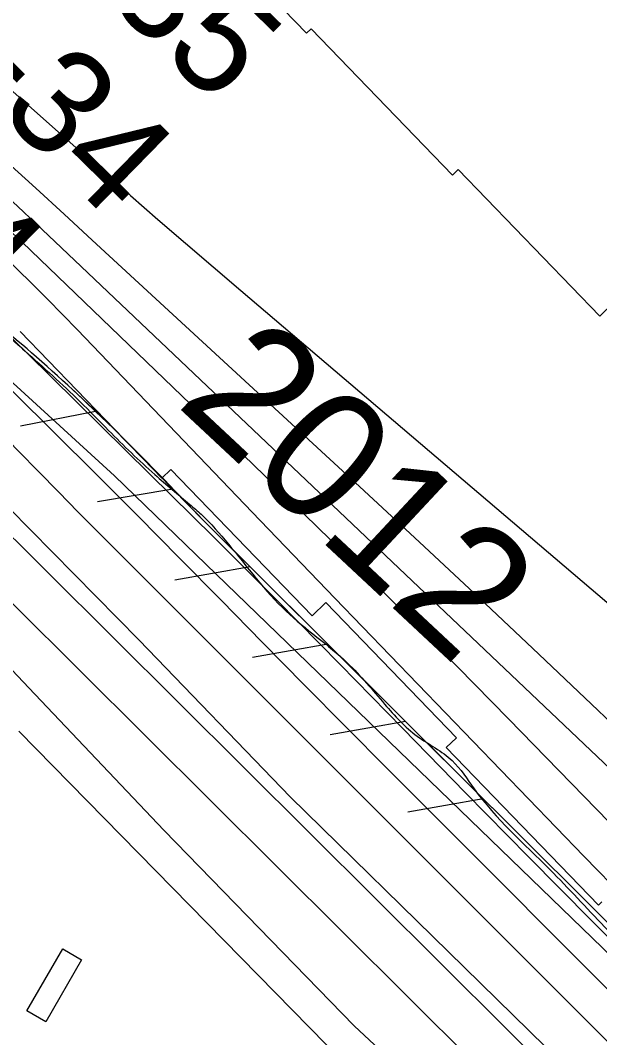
# Model space of a CAD drawing. Extents: x 3887375 to 3925618, y 296674 to 322633.
# Drawn here: x 3894577 to 3894947, y 310013 to 310662 of the extents above; entities that cross this region are included whole.
import ezdxf

# ---------------------------------------------------------------- set-up
doc = ezdxf.new("R2010")
doc.units = 0
for name, color, linetype in [('V-BLDG-OTLN', 7, 'Continuous'), ('V-LEVE-TOET', 7, 'Continuous'), ('V-RIVR-EDGE', 7, 'Continuous'), ('V-RIVR-IDEN', 7, 'Continuous'), ('V-RIVR-RANG', 7, 'Continuous'), ('V-ROAD-CNTR', 7, 'Continuous'), ('V-RRAP-FSHR', 7, 'Continuous'), ('V-RRAP-RVMT', 7, 'Continuous'), ('V-SURV-LINE', 7, 'Continuous'), ('V-TOPO-DPTH', 7, 'Continuous'), ('V-TOPO-MINR', 7, 'Continuous'), ('V-TOPO-WATR', 7, 'Continuous')]:
    doc.layers.add(name, color=color, linetype=linetype)

msp = doc.modelspace()

# ---------------------------------------------------------------- linework, layer by layer
at = {"layer": 'V-BLDG-OTLN'}
msp.add_lwpolyline([(3894604, 310069.74), (3894615.82, 310062.57), (3894593.07, 310023.12), (3894581.1, 310030.02)], close=True, dxfattribs=at)
at = {"layer": 'V-LEVE-TOET'}
for points in [[(3895985.85, 308912.76), (3895925.79, 308973.83), (3895847.7, 309054.46), (3895772.6, 309133.12), (3895690.72, 309216.71), (3895618.45, 309289.22), (3895542.96, 309367.68), (3895460.47, 309452.86), (3895332.92, 309584.08), (3895233.02, 309685.85), (3895151.92, 309770.04), (3895062.83, 309860.15), (3894995.18, 309926.13), (3894860.68, 310057.7), (3894749.19, 310166.75), (3894652.68, 310266.75), (3894541.76, 310379.19), (3894489.51, 310431.75), (3894468.49, 310453.09), (3894439.7, 310477.16), (3894329.96, 310562.56), (3894227.77, 310647.61)], [(3894211.14, 310567.71), (3894294.16, 310501.03), (3894396.69, 310409.15), (3894440.6, 310374.72), (3894462.67, 310356.12), (3894506.81, 310315.91), (3894582.33, 310236.42), (3894668.5, 310145.42), (3894790.2, 310020.55), (3894900.59, 309917.35), (3895015.85, 309800.21), (3895148.35, 309670.62), (3895310.84, 309500.13), (3895403.03, 309404.39), (3895486.95, 309321.16), (3895578.71, 309229.8), (3895685.15, 309118.79), (3895757.86, 309043.27), (3895834.75, 308967.37), (3895918.73, 308876.16)]]:
    msp.add_lwpolyline(points, dxfattribs=at)
at = {"layer": 'V-RIVR-EDGE'}
msp.add_spline([(3894498.05, 310522.42), (3894530.03, 310496.11), (3894553.78, 310474.69), (3894579.94, 310451.31), (3894614.83, 310419.17), (3894633.24, 310400.67), (3894662.79, 310372.43), (3894685.08, 310353.44), (3894692.35, 310347.11), (3894709.79, 310328.13), (3894746.59, 310285.3), (3894785.84, 310252.18), (3894809.57, 310225.9), (3894830.41, 310205.45), (3894852.71, 310189.85), (3894866.75, 310171.85), (3894915.18, 310120.25), (3894950.06, 310083.74), (3894971.37, 310062.81), (3894999, 310039.43), (3895025.16, 310017.03), (3895052.79, 309992.68), (3895092.99, 309952.27), (3895110.91, 309932.8), (3895141.44, 309903.1), (3895188.91, 309855.88), (3895222.82, 309821.31), (3895255.75, 309784.32), (3895319.22, 309722.49), (3895350.7, 309688.42), (3895358.44, 309676.26), (3895364.73, 309669.44), (3895374.92, 309663.11), (3895388.97, 309650.44), (3895410.77, 309628.05), (3895448.54, 309583.28), (3895480.52, 309554.06), (3895503.76, 309527.78), (3895533.8, 309499.54), (3895577.4, 309454.75), (3895606.95, 309425.54), (3895653.45, 309378.81), (3895685.92, 309349.1), (3895719.83, 309314.54), (3895749.38, 309285.81), (3895790.55, 309242.49), (3895837.06, 309195.75), (3895863.69, 309164.12), (3895900.02, 309127.61), (3895944.1, 309081.37), (3895955.73, 309070.65), (3895974.63, 309054.58), (3896002.25, 309033.14), (3896032.78, 309003.93), (3896062.81, 308972.29), (3896082.67, 308950.39), (3896119.48, 308911.93), (3896139.34, 308892.46), (3896151.96, 308889.51), (3896163.12, 308883.66), (3896167.95, 308873.93), (3896170.35, 308862.27), (3896184.39, 308844.27), (3896211.03, 308816.04), (3896224.12, 308810.18), (3896236.73, 308802.37), (3896249.8, 308786.8), (3896255.61, 308776.59), (3896270.64, 308766.35), (3896280.32, 308753.22), (3896295.82, 308737.15), (3896375.27, 308661.2), (3896425.17, 308610.08), (3896464.41, 308570.65), (3896519.63, 308515.64), (3896548.69, 308483.03), (3896563.22, 308467.45), (3896597.61, 308430.94), (3896635.89, 308396.37), (3896666.41, 308365.7), (3896681.42, 308349.64), (3896712.43, 308320.42), (3896746.34, 308287.31), (3896777.36, 308260.04), (3896801.58, 308235.7), (3896820.47, 308215.26), (3896842.76, 308195.29), (3896851.46, 308181.19), (3896882.46, 308148.57), (3896918.81, 308116.43), (3896962.9, 308074.56), (3896997.76, 308033.19), (3897029.24, 307998.63), (3897042.32, 307985), (3897083.5, 307945.57), (3897107.23, 307918.31), (3897123.21, 307898.85), (3897130, 307898.83), (3897142.13, 307892.97), (3897145.99, 307882.28), (3897149.85, 307874.01), (3897162.93, 307860.38), (3897188.6, 307833.12), (3897229.29, 307788.83), (3897267.56, 307752.31), (3897300.5, 307715.81), (3897334.4, 307680.27), (3897361.53, 307651.07), (3897384.78, 307628.19), (3897411.42, 307598.98), (3897445.81, 307563.45), (3897494.26, 307516.71), (3897543.17, 307462.68), (3897584.83, 307418.38), (3897609.05, 307394.04), (3897646.83, 307355.58), (3897678.81, 307323.94), (3897715.15, 307290.34), (3897751.96, 307253.34), (3897766.97, 307236.31), (3897837.68, 307158.43), (3897886.6, 307104.4), (3897936, 307048.43), (3897965.54, 307015.34), (3898010.59, 306970.06), (3898027.54, 306949.14), (3898044.99, 306935.98), (3898063.87, 306914.08), (3898089.05, 306882.46), (3898117.14, 306854.7), (3898160.23, 306801.18), (3898195.59, 306763.7), (3898235.79, 306719.89), (3898261.46, 306693.6), (3898297.3, 306650.78), (3898332.65, 306612.33), (3898369.94, 306568.04), (3898397.54, 306534.95), (3898422.23, 306505.75), (3898462.9, 306455.14), (3898495.34, 306417.18), (3898521.97, 306382.15), (3898601.37, 306284.34), (3898652.22, 306228.37), (3898693.37, 306177.28), (3898729.68, 306130.57), (3898777.13, 306074.12), (3898825.55, 306014.26), (3898848.79, 305986.04), (3898903.98, 305917.43), (3898957.25, 305854.65), (3898984.35, 305818.16), (3899049.73, 305744.67), (3899107.84, 305679.45), (3899129.14, 305651.72), (3899142.69, 305630.31), (3899156.24, 305611.83), (3899175.12, 305587.98), (3899224.03, 305529.59), (3899255.99, 305493.57), (3899288.9, 305449.3), (3899312.61, 305415.24), (3899375.55, 305336.9), (3899410.9, 305296.02), (3899442.85, 305252.24), (3899470.43, 305211.86), (3899531.42, 305133.52), (3899579.35, 305071.24), (3899616.14, 305025.99), (3899647.13, 304986.09), (3899690.7, 304931.1), (3899729.41, 304876.62), (3899753.62, 304846.93), (3899770.56, 304821.64), (3899817.5, 304755.48), (3899845.56, 304713.16), (3899868.3, 304677.16), (3899889.6, 304650.4), (3899911.39, 304623.64), (3899955.44, 304569.14), (3899987.39, 304526.81), (3900012.56, 304494.21), (3900025.63, 304476.21), (3900037.24, 304456.75), (3900061.94, 304431.93), (3900070.67, 304424.13), (3900074.53, 304414.41), (3900074.99, 304404.21), (3900073.03, 304397.9), (3900071.55, 304388.68), (3900071.54, 304383.82), (3900075.9, 304378.96), (3900087.05, 304374.07), (3900096.26, 304367.74), (3900108.39, 304362.37), (3900117.11, 304353.6), (3900140.84, 304326.35), (3900165.54, 304299.09), (3900226.07, 304227.55), (3900277.87, 304164.29), (3900319.98, 304105.91), (3900352.41, 304062.61), (3900384.36, 304023.2), (3900411.47, 303988.16), (3900438.1, 303954.1), (3900462.8, 303926.85), (3900556.24, 303812.49), (3900597.89, 303762.85), (3900633.71, 303716.63), (3900652.59, 303691.33), (3900701.96, 303626.62), (3900774.57, 303530.77), (3900849.12, 303437.34), (3900903.35, 303371.16), (3900928.05, 303343.42), (3900948.87, 303317.63), (3901001.17, 303258.26), (3901038.95, 303216.88), (3901074.78, 303173.09), (3901092.2, 303147.31), (3901171.6, 303050.47), (3901205, 303008.62), (3901238.41, 302968.23), (3901274.74, 302927.83), (3901303.3, 302893.77), (3901343.98, 302847.53), (3901366.73, 302816.4), (3901404.5, 302770.17), (3901454.38, 302715.17), (3901507.18, 302659.19), (3901551.73, 302608.09), (3901584.66, 302570.61), (3901650.02, 302491.29), (3901680.99, 302443.62), (3901717.76, 302388.17), (3901785.52, 302298.16), (3901789.55, 302293.3)], degree=3, dxfattribs=at)
at = {"layer": 'V-ROAD-CNTR'}
msp.add_lwpolyline([(3896843.23, 307916.8), (3896436.22, 308320.66), (3895850.06, 308912.22), (3895313.49, 309460.63), (3894772.42, 310008.42), (3894575.98, 310208.68)], dxfattribs=at)
at = {"layer": 'V-RRAP-FSHR'}
for p, q in [((3894624.91, 310412.83), (3894577, 310403.39)), ((3894674.24, 310363.18), (3894626.07, 310355.18)), ((3894723.63, 310313.58), (3894675.56, 310304.96)), ((3894773.26, 310264.22), (3894725.2, 310255.6)), ((3894822.9, 310214.86), (3894774.83, 310206.24)), ((3894872.53, 310165.5), (3894824.46, 310156.89))]:
    msp.add_line(p, q, dxfattribs=at)
for points in [[(3891468.38, 312810.08), (3891592.07, 312735.45), (3892299.93, 312230.23), (3893039.21, 311719.28), (3893631.65, 311277.12), (3894117.75, 310846), (3894636.93, 310371.58), (3895241.96, 309786.83), (3895348.82, 309658.26), (3895604.32, 309398.25), (3896430.18, 308555.06), (3897023.94, 307973.73), (3897641.56, 307335.08), (3898033.61, 306930.91), (3898562.18, 306317.87), (3899280.35, 305434.23), (3899629.7, 304981.52), (3900046.19, 304414.8), (3900422.65, 303959.37), (3901188.76, 303011.8), (3901775.81, 302279.78)], [(3894624.91, 310412.83), (3894611.16, 310426.04)], [(3894674.24, 310363.18), (3894664.86, 310372.75), (3894636.16, 310402.03), (3894624.91, 310412.83)], [(3894723.63, 310313.58), (3894693.57, 310343.47), (3894674.24, 310363.18)], [(3900183.19, 304271.3), (3899817.13, 304740.59), (3899520.95, 305137.04), (3899332.27, 305381.1), (3899099.29, 305675.47), (3898876.14, 305945.24), (3898644, 306227.35), (3898359.55, 306569.44), (3897911.75, 307067.92), (3897531.56, 307466.79), (3897152.78, 307863.36), (3896930.63, 308096.06), (3896288.11, 308742.08), (3895667.71, 309363.71), (3895267.02, 309773.18), (3894693.57, 310343.47)], [(3894773.26, 310264.22), (3894723.63, 310313.58)], [(3894822.9, 310214.86), (3894773.26, 310264.22)], [(3894872.53, 310165.5), (3894822.9, 310214.86)], [(3894884.59, 310153.5), (3894872.53, 310165.5)]]:
    msp.add_lwpolyline(points, dxfattribs=at)
msp.add_spline([(3894693.57, 310343.47), (3894636.16, 310402.03), (3894583.88, 310450.27), (3894539.33, 310488.07), (3894475.19, 310544.65), (3894335.29, 310653.91), (3894243.97, 310732.33), (3894177.91, 310791.34), (3894063.4, 310901.68), (3893962.88, 310997.56), (3893817.75, 311132.76), (3893736.38, 311204.28), (3893588.1, 311328.9), (3893395.57, 311482.54), (3893254.93, 311584.04), (3893114.78, 311697.57)], degree=3, dxfattribs=at)
at = {"layer": 'V-RRAP-RVMT'}
for p, q in [((3894669.43, 310747.71), (3894759.57, 310654.21)), ((3894759.57, 310654.21), (3894762.6, 310657.15)), ((3894762.6, 310657.15), (3894852.96, 310563.65)), ((3894852.96, 310563.65), (3894856.64, 310567.23)), ((3894856.64, 310567.23), (3894946.93, 310473.65)), ((3894946.93, 310473.65), (3894956.3, 310482.77)), ((3894667.15, 310370.25), (3894576.71, 310463.77)), ((3894673.06, 310375.79), (3894667.15, 310370.25)), ((3894763.29, 310282.34), (3894673.06, 310375.79)), ((3894772.01, 310290.76), (3894763.29, 310282.34)), ((3894855.46, 310204.47), (3894772.01, 310290.76)), ((3894848.9, 310198.23), (3894855.46, 310204.47)), ((3894946.12, 310097.59), (3894848.9, 310198.23)), ((3894948.36, 310099.73), (3894946.12, 310097.59))]:
    msp.add_line(p, q, dxfattribs=at)
at = {"layer": 'V-SURV-LINE'}
for points in [[(3894467.98, 310435.53), (3895013.5, 309893.33)], [(3894992.35, 309872.05), (3894446.83, 310414.25)]]:
    msp.add_lwpolyline(points, dxfattribs=at)
at = {"layer": 'V-TOPO-DPTH'}
for points in [[(3894020.41, 311107.9), (3894601.29, 310591.11), (3894606.78, 310586.24), (3894612.27, 310581.38), (3894617.78, 310576.53), (3894623.29, 310571.69), (3894647.25, 310550.71), (3894664.79, 310535.42), (3894682.36, 310520.19), (3894700, 310505.03), (3894717.69, 310489.92), (3895039.11, 310216.55), (3895053.24, 310204.47), (3895067.32, 310192.33), (3895081.34, 310180.12), (3895095.31, 310167.85), (3895109.2, 310155.49), (3895123.03, 310143.06), (3895136.77, 310130.54), (3895150.44, 310117.94), (3895543.92, 309752.74)], [(3894020.41, 311107.9), (3894601.29, 310591.11), (3894606.78, 310586.24), (3894612.27, 310581.38), (3894617.78, 310576.53), (3894623.29, 310571.69), (3894647.25, 310550.71), (3894664.79, 310535.42), (3894682.36, 310520.19), (3894700, 310505.03), (3894717.69, 310489.92), (3895039.11, 310216.55), (3895053.24, 310204.47), (3895067.32, 310192.33), (3895081.34, 310180.12), (3895095.31, 310167.85), (3895109.2, 310155.49), (3895123.03, 310143.06), (3895136.77, 310130.54), (3895150.44, 310117.94), (3895543.92, 309752.74)], [(3894355.77, 310763.63), (3894550.39, 310588.24), (3894568.56, 310571.81), (3894586.7, 310555.34), (3894604.77, 310538.8), (3894622.81, 310522.23), (3894793.57, 310364.79), (3894831.87, 310329.3), (3894870.05, 310293.69), (3894908.05, 310257.89), (3894945.94, 310221.96), (3895004.1, 310166.51), (3895012.76, 310158.16), (3895021.35, 310149.73), (3895029.83, 310141.19), (3895038.25, 310132.59), (3895319.75, 309841.19), (3895340.06, 309820.13), (3895360.35, 309799.05), (3895380.61, 309777.93), (3895400.85, 309756.79), (3895421.12, 309735.69), (3895441.45, 309714.65)], [(3895441.45, 309714.65), (3895421.12, 309735.69), (3895400.85, 309756.79), (3895380.61, 309777.93), (3895360.35, 309799.05), (3895340.06, 309820.13), (3895319.75, 309841.19), (3895038.25, 310132.59), (3895029.83, 310141.19), (3895021.35, 310149.73), (3895012.76, 310158.16), (3895004.1, 310166.51), (3894945.94, 310221.96), (3894908.05, 310257.89), (3894870.05, 310293.69), (3894831.87, 310329.3), (3894793.57, 310364.79), (3894622.81, 310522.23), (3894604.77, 310538.8), (3894586.7, 310555.34), (3894568.56, 310571.81), (3894550.39, 310588.24), (3894355.77, 310763.63)], [(3894350.18, 310724.93), (3894397.85, 310615.65), (3894478.68, 310545.11), (3894504.84, 310521.87), (3894530.7, 310498.32), (3894556.14, 310474.3), (3894581.3, 310449.98), (3894659.66, 310372.83), (3894700.36, 310332.51), (3894740.88, 310292.02), (3894781.15, 310251.27), (3894821.25, 310210.36), (3894861.3, 310169.39), (3894901.44, 310128.52), (3894941.73, 310087.79), (3894982.12, 310047.17), (3896056.59, 308970.27), (3896095.03, 308931.9)], [(3895694.45, 309396.85), (3895315.85, 309778.47), (3895249.57, 309845.55), (3895183.47, 309912.8), (3895117.65, 309980.33), (3895052.01, 310048.03), (3894985.03, 310117.38), (3894952.97, 310150.5), (3894920.86, 310183.57), (3894888.67, 310216.55), (3894856.42, 310249.49), (3894823.99, 310282.24), (3894791.38, 310314.8), (3894758.48, 310347.08), (3894725.39, 310379.16), (3894577.98, 310520.85), (3894571.48, 310527.05), (3894564.94, 310533.2), (3894558.36, 310539.3), (3894551.73, 310545.36), (3894493.94, 310597.77), (3894458.28, 310629.88), (3894422.46, 310661.8), (3894386.4, 310693.46)], [(3895694.45, 309396.85), (3895315.85, 309778.47), (3895249.57, 309845.55), (3895183.47, 309912.8), (3895117.65, 309980.33), (3895052.01, 310048.03), (3894985.03, 310117.38), (3894952.97, 310150.5), (3894920.86, 310183.57), (3894888.67, 310216.55), (3894856.42, 310249.49), (3894823.99, 310282.24), (3894791.38, 310314.8), (3894758.48, 310347.08), (3894725.39, 310379.16), (3894577.98, 310520.85), (3894571.48, 310527.05), (3894564.94, 310533.2), (3894558.36, 310539.3), (3894551.73, 310545.36), (3894493.94, 310597.77), (3894458.28, 310629.88), (3894422.46, 310661.8), (3894386.4, 310693.46)], [(3894397.85, 310615.65), (3894478.68, 310545.11), (3894504.84, 310521.87), (3894530.7, 310498.32), (3894556.14, 310474.3), (3894581.3, 310449.98), (3894659.66, 310372.83), (3894700.36, 310332.51), (3894740.88, 310292.02), (3894781.15, 310251.27), (3894821.25, 310210.36), (3894861.3, 310169.39), (3894901.44, 310128.52), (3894941.73, 310087.79), (3894982.12, 310047.17), (3896056.59, 308970.27), (3896095.03, 308931.9)], [(3896415.84, 308547.65), (3894639.31, 310322.96), (3894626.55, 310335.75), (3894613.82, 310348.58), (3894601.13, 310361.46), (3894588.48, 310374.36), (3894575.81, 310387.26), (3894563.1, 310400.1), (3894550.3, 310412.86), (3894537.46, 310425.58), (3894513.25, 310449.42), (3894505.4, 310457.01), (3894497.45, 310464.51), (3894489.38, 310471.86), (3894481.21, 310479.12), (3894437.59, 310517.19)]]:
    msp.add_lwpolyline(points, dxfattribs=at)
at = {"layer": 'V-TOPO-MINR'}
for points in [[(3893882.34, 311110.44), (3894513.56, 310559.94), (3894520.51, 310553.85), (3894527.43, 310547.73), (3894534.32, 310541.57), (3894541.19, 310535.38), (3894552.31, 310525.3), (3894553.59, 310524.13), (3894556.12, 310521.75), (3894557.38, 310520.55), (3894574.57, 310503.81), (3894584.37, 310494.18), (3894594.1, 310484.48), (3894603.73, 310474.69), (3894613.29, 310464.82), (3894724.89, 310348.54), (3894777.77, 310293.53), (3894830.72, 310238.59), (3894883.77, 310183.74), (3894936.88, 310128.95), (3894990.14, 310074.31)], [(3894020.41, 311107.9), (3894601.29, 310591.11), (3894606.78, 310586.24), (3894612.27, 310581.38), (3894617.78, 310576.53), (3894623.29, 310571.69), (3894647.25, 310550.71), (3894664.79, 310535.42), (3894682.36, 310520.19), (3894700, 310505.03), (3894717.69, 310489.92), (3895039.11, 310216.55), (3895053.24, 310204.47), (3895067.32, 310192.33), (3895081.34, 310180.12), (3895095.31, 310167.85), (3895109.2, 310155.49), (3895123.03, 310143.06), (3895136.77, 310130.54), (3895150.44, 310117.94), (3895543.92, 309752.74)], [(3894355.77, 310763.63), (3894550.39, 310588.24), (3894568.56, 310571.81), (3894586.7, 310555.34), (3894604.77, 310538.8), (3894622.81, 310522.23), (3894793.57, 310364.79), (3894831.87, 310329.3), (3894870.05, 310293.69), (3894908.05, 310257.89), (3894945.94, 310221.96), (3895004.1, 310166.51), (3895012.76, 310158.16), (3895021.35, 310149.73), (3895029.83, 310141.19), (3895038.25, 310132.59), (3895319.75, 309841.19), (3895340.06, 309820.13), (3895360.35, 309799.05), (3895380.61, 309777.93), (3895400.85, 309756.79), (3895421.12, 309735.69), (3895441.45, 309714.65)], [(3894381.45, 310719), (3894446.23, 310660.77), (3894551.15, 310565.59), (3894563.18, 310554.61), (3894575.15, 310543.58), (3894587.04, 310532.47), (3894598.89, 310521.3), (3894983.4, 310156.27)], [(3894386.4, 310693.46), (3894422.46, 310661.8), (3894458.28, 310629.88), (3894493.94, 310597.77), (3894551.73, 310545.36), (3894558.36, 310539.3), (3894564.94, 310533.2), (3894571.48, 310527.05), (3894577.98, 310520.85), (3894725.39, 310379.16), (3894758.48, 310347.08), (3894791.38, 310314.8), (3894823.99, 310282.24), (3894856.42, 310249.49), (3894888.67, 310216.55), (3894920.86, 310183.57), (3894952.97, 310150.5), (3894985.03, 310117.38), (3895052.01, 310048.03), (3895117.65, 309980.33), (3895183.47, 309912.8), (3895249.57, 309845.55), (3895315.85, 309778.47), (3895694.45, 309396.85)], [(3894415.28, 310568.55), (3894479.95, 310512.12), (3894497.11, 310496.87), (3894514.08, 310481.41), (3894530.77, 310465.66), (3894547.28, 310449.7), (3894598.36, 310399.4), (3894625.23, 310372.79), (3894651.99, 310346.07), (3894678.59, 310319.19), (3894705.08, 310292.2), (3894731.54, 310265.18), (3894758.06, 310238.22), (3894784.68, 310211.36), (3894811.36, 310184.57), (3896236.32, 308758.77)], [(3894437.59, 310517.19), (3894481.21, 310479.12), (3894489.38, 310471.86), (3894497.45, 310464.51), (3894505.4, 310457.01), (3894513.25, 310449.42), (3894537.46, 310425.58), (3894550.3, 310412.86), (3894563.1, 310400.1), (3894575.81, 310387.26), (3894588.48, 310374.36), (3894601.13, 310361.46), (3894613.82, 310348.58), (3894626.55, 310335.75), (3894639.31, 310322.96), (3896415.84, 308547.65)]]:
    msp.add_lwpolyline(points, dxfattribs=at)
at = {"layer": 'V-TOPO-WATR'}
msp.add_lwpolyline([(3894397.85, 310615.65), (3894478.68, 310545.11), (3894504.84, 310521.87), (3894530.7, 310498.32), (3894556.14, 310474.3), (3894581.3, 310449.98), (3894659.66, 310372.83), (3894700.36, 310332.51), (3894740.88, 310292.02), (3894781.15, 310251.27), (3894821.25, 310210.36), (3894861.3, 310169.39), (3894901.44, 310128.52), (3894941.73, 310087.79), (3894982.12, 310047.17), (3896056.59, 308970.27), (3896095.03, 308931.9)], dxfattribs=at)

# ---------------------------------------------------------------- texts
at = {"layer": 'V-RIVR-IDEN'}
msp.add_text(' 2012', height=83, rotation=316.96041, dxfattribs=at).set_placement((3894652.85, 310438.55))
at = {"layer": 'V-RIVR-RANG'}
for s, rotation, p in [('-35', 315.644, (3894609.41, 310697.65)), ('-34', 315.644, (3894540.65, 310625.03)), ('-4', 315.35833, (3894494, 310531.13))]:
    msp.add_text(s, height=67, rotation=rotation, dxfattribs=at).set_placement(p)

doc.saveas('drawing.dxf')
